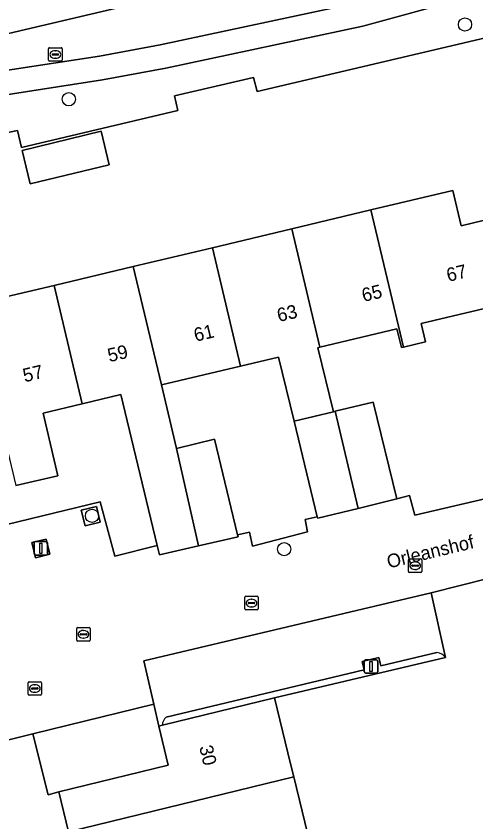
# Model space of a CAD drawing. Extents: x 158455 to 159797, y 387218 to 388672.
# Drawn here: x 159143 to 159176.9, y 388378.7 to 388438 of the extents above; entities that cross this region are included whole.
import ezdxf

# ---------------------------------------------------------------- set-up
doc = ezdxf.new("R2010")
doc.units = 0
for name, color, linetype in [('IMGEO_Boom', 7, 'Continuous'), ('IMGEO_Erf', 7, 'Continuous'), ('IMGEO_Groenvoorziening', 7, 'Continuous'), ('IMGEO_Kolk', 7, 'Continuous'), ('IMGEO_Lichtmast', 7, 'Continuous'), ('IMGEO_Openbare_ruimte_label', 7, 'Continuous'), ('IMGEO_Pand', 7, 'Continuous'), ('IMGEO_Pand_nummerreeks', 7, 'Continuous'), ('IMGEO_Parkeervlak_open', 7, 'Continuous'), ('IMGEO_Rijbaan_lokaal_open', 7, 'Continuous'), ('IMGEO_Rioolput', 7, 'Continuous'), ('IMGEO_Voetpad_halfverhard', 7, 'Continuous'), ('IMGEO_Voetpad_open', 7, 'Continuous')]:
    doc.layers.add(name, color=color, linetype=linetype)

msp = doc.modelspace()

# ---------------------------------------------------------------- linework, layer by layer
at = {"layer": 'IMGEO_Boom'}
for centre in [(159176.077, 388437.422), (159146.892, 388431.917), (159148.597, 388401.226), (159162.758, 388398.77)]:
    msp.add_circle(centre, 0.489, dxfattribs=at)
at = {"layer": 'IMGEO_Erf'}
for points in [[(159094.465, 388452.756), (159100.57, 388426.284), (159134.796, 388433.785), (159134.557, 388434.908), (159138.018, 388435.745), (159137.69, 388437.148), (159141.242, 388437.978), (159141.574, 388436.559), (159188.655, 388447.639)], [(159190.338, 388439.466), (159160.76, 388432.476), (159160.484, 388433.524), (159154.676, 388432.176), (159154.915, 388431.095), (159143.392, 388428.372), (159143.113, 388429.611), (159135.711, 388428.059)], [(159139.821, 388416.783), (159145.803, 388418.205), (159151.64, 388419.593), (159157.477, 388420.981), (159163.314, 388422.369), (159169.151, 388423.757), (159175.188, 388425.192), (159175.805, 388422.597), (159178.326, 388423.196)], [(159179.789, 388417.041), (159172.859, 388415.394), (159173.18, 388414.042), (159171.549, 388413.654), (159171.388, 388413.616), (159171.062, 388414.99), (159165.386, 388413.64), (159165.234, 388413.604), (159166.382, 388408.897), (159166.505, 388408.927), (159169.306, 388409.61), (159171.046, 388402.467), (159171.986, 388402.714), (159172.375, 388401.281), (159180.478, 388403.167)], [(159142.329, 388400.591), (159149.2, 388402.248), (159150.273, 388398.262), (159153.406, 388399.04), (159150.716, 388410.153), (159147.875, 388409.477), (159144.991, 388408.791), (159146.086, 388404.183), (159142.992, 388403.447)]]:
    msp.add_lwpolyline(points, dxfattribs=at)
for points in [[(159144.037, 388425.679), (159143.442, 388428.149), (159149.275, 388429.554), (159149.87, 388427.084)], [(159163.484, 388408.191), (159162.333, 388412.915), (159159.549, 388412.253), (159153.712, 388410.865), (159154.82, 388406.196), (159157.624, 388406.868), (159159.327, 388399.832), (159160.196, 388400.011), (159160.409, 388398.998), (159164.478, 388400.056), (159164.303, 388400.947), (159165.197, 388401.158)], [(159177.864, 388396.641), (159173.593, 388395.553), (159174.631, 388390.78), (159162.043, 388387.817), (159163.228, 388382.96), (159163.463, 388381.997), (159164.899, 388376.113), (159166.332, 388370.239), (159167.784, 388364.288), (159184.588, 388368.271)], [(159153.16, 388387.339), (159144.24, 388385.157), (159145.36, 388380.665), (159146.14, 388380.893), (159154.217, 388382.864), (159153.517, 388385.736)]]:
    msp.add_lwpolyline(points, close=True, dxfattribs=at)
at = {"layer": 'IMGEO_Groenvoorziening'}
for points in [[(159094.465, 388452.756), (159083.566, 388444.249), (159097.514, 388424.087), (159101.044, 388424.926), (159129.676, 388431.727), (159136.254, 388433.137), (159149.139, 388435.097), (159153.628, 388435.917), (159168.126, 388439.011), (159189.219, 388444.902), (159188.655, 388447.639), (159141.574, 388436.559), (159141.703, 388436.008), (159138.15, 388435.178), (159138.023, 388435.724), (159138.018, 388435.745), (159134.557, 388434.908), (159134.796, 388433.785), (159100.57, 388426.284)], [(159190.338, 388439.466), (159189.596, 388443.069), (159168.55, 388437.298), (159154.025, 388434.197), (159149.357, 388433.345), (159134.984, 388431.12), (159135.711, 388428.059), (159143.113, 388429.611), (159143.392, 388428.372), (159154.915, 388431.095), (159154.676, 388432.176), (159160.484, 388433.524), (159160.76, 388432.476)], [(159149.205, 388400.754), (159148.926, 388401.914), (159147.802, 388401.643), (159148.081, 388400.483)]]:
    msp.add_lwpolyline(points, close=True, dxfattribs=at)
at = {"layer": 'IMGEO_Kolk'}
for p, q in [((159171.905, 388397.126), (159171.905, 388397.978)), ((159171.98, 388398.052), (159172.832, 388398.052)), ((159172.906, 388397.978), (159172.906, 388397.126)), ((159172.164, 388397.546), (159172.164, 388397.558)), ((159172.602, 388397.509), (159172.204, 388397.509)), ((159172.207, 388397.595), (159172.605, 388397.595)), ((159172.393, 388397.832), (159172.418, 388397.832)), ((159172.648, 388397.558), (159172.648, 388397.546)), ((159172.832, 388397.052), (159171.98, 388397.052)), ((159172.416, 388397.272), (159172.391, 388397.272)), ((159159.847, 388394.37), (159159.847, 388395.222)), ((159159.922, 388395.296), (159160.774, 388395.296)), ((159160.335, 388395.076), (159160.36, 388395.076)), ((159160.848, 388395.222), (159160.848, 388394.37)), ((159160.106, 388394.79), (159160.106, 388394.802)), ((159160.544, 388394.753), (159160.146, 388394.753)), ((159160.149, 388394.839), (159160.547, 388394.839)), ((159160.358, 388394.516), (159160.333, 388394.516)), ((159160.59, 388394.802), (159160.59, 388394.79)), ((159160.774, 388394.296), (159159.922, 388394.296)), ((159147.467, 388392.068), (159147.467, 388392.92)), ((159147.542, 388392.994), (159148.394, 388392.994)), ((159147.955, 388392.774), (159147.98, 388392.774)), ((159148.468, 388392.92), (159148.468, 388392.068)), ((159148.394, 388391.994), (159147.542, 388391.994)), ((159147.726, 388392.488), (159147.726, 388392.5)), ((159148.164, 388392.451), (159147.766, 388392.451)), ((159147.769, 388392.537), (159148.167, 388392.537)), ((159147.978, 388392.214), (159147.953, 388392.214)), ((159148.21, 388392.5), (159148.21, 388392.488)), ((159143.956, 388389.003), (159144.808, 388389.003)), ((159143.881, 388388.077), (159143.881, 388388.929)), ((159144.14, 388388.497), (159144.14, 388388.509)), ((159144.578, 388388.46), (159144.18, 388388.46)), ((159144.183, 388388.546), (159144.581, 388388.546)), ((159144.369, 388388.783), (159144.394, 388388.783)), ((159144.624, 388388.509), (159144.624, 388388.497)), ((159144.882, 388388.929), (159144.882, 388388.077)), ((159144.808, 388388.003), (159143.956, 388388.003)), ((159144.392, 388388.223), (159144.367, 388388.223))]:
    msp.add_line(p, q, dxfattribs=at)
for points in [[(159171.905, 388397.126), (159171.905, 388397.978)], [(159171.98, 388398.052), (159172.832, 388398.052)], [(159172.906, 388397.978), (159172.906, 388397.126)], [(159172.832, 388397.052), (159171.98, 388397.052)], [(159159.847, 388394.37), (159159.847, 388395.222)], [(159159.922, 388395.296), (159160.774, 388395.296)], [(159160.848, 388395.222), (159160.848, 388394.37)], [(159160.774, 388394.296), (159159.922, 388394.296)], [(159147.467, 388392.068), (159147.467, 388392.92)], [(159147.542, 388392.994), (159148.394, 388392.994)], [(159148.468, 388392.92), (159148.468, 388392.068)], [(159148.394, 388391.994), (159147.542, 388391.994)], [(159143.956, 388389.003), (159144.808, 388389.003)], [(159143.881, 388388.077), (159143.881, 388388.929)], [(159144.882, 388388.929), (159144.882, 388388.077)], [(159144.808, 388388.003), (159143.956, 388388.003)]]:
    msp.add_lwpolyline(points, dxfattribs=at)
for centre, radius, start, end in [((159171.982, 388397.976), 0.0765, 91.55205, 178.44795), ((159171.982, 388397.976), 0.0765, 91.55205, 178.44795), ((159172.83, 388397.976), 0.0765, 1.55205, 88.44795), ((159172.83, 388397.976), 0.0765, 1.55205, 88.44795), ((159172.204, 388397.555), 0.0403, 85.87752, 175.75265), ((159172.201, 388397.545), 0.0366, 178.93798, 274.71019), ((159172.605, 388397.552), 0.043, 264.86636, 352.45326), ((159172.609, 388397.557), 0.0386, 1.73085, 96.63898), ((159171.982, 388397.128), 0.0765, 181.55205, 268.44795), ((159171.982, 388397.128), 0.0765, 181.55205, 268.44795), ((159172.83, 388397.128), 0.0765, 271.55205, 358.44795), ((159172.83, 388397.128), 0.0765, 271.55205, 358.44795), ((159159.924, 388395.22), 0.0765, 91.55205, 178.44795), ((159159.924, 388395.22), 0.0765, 91.55205, 178.44795), ((159160.772, 388395.22), 0.0765, 1.55205, 88.44795), ((159160.772, 388395.22), 0.0765, 1.55205, 88.44795), ((159159.924, 388394.372), 0.0765, 181.55205, 268.44795), ((159159.924, 388394.372), 0.0765, 181.55205, 268.44795), ((159160.146, 388394.799), 0.0403, 85.87752, 175.75265), ((159160.143, 388394.789), 0.0366, 178.93798, 274.71019), ((159160.547, 388394.796), 0.043, 264.86636, 352.45326), ((159160.551, 388394.801), 0.0386, 1.73085, 96.63898), ((159160.772, 388394.372), 0.0765, 271.55205, 358.44795), ((159160.772, 388394.372), 0.0765, 271.55205, 358.44795), ((159147.544, 388392.918), 0.0765, 91.55205, 178.44795), ((159147.544, 388392.918), 0.0765, 91.55205, 178.44795), ((159148.392, 388392.918), 0.0765, 1.55205, 88.44795), ((159148.392, 388392.918), 0.0765, 1.55205, 88.44795), ((159147.544, 388392.07), 0.0765, 181.55205, 268.44795), ((159147.544, 388392.07), 0.0765, 181.55205, 268.44795), ((159147.766, 388392.497), 0.0403, 85.87752, 175.75265), ((159147.763, 388392.487), 0.0366, 178.93798, 274.71019), ((159148.167, 388392.494), 0.043, 264.86636, 352.45326), ((159148.171, 388392.499), 0.0386, 1.73085, 96.63898), ((159148.392, 388392.07), 0.0765, 271.55205, 358.44795), ((159148.392, 388392.07), 0.0765, 271.55205, 358.44795), ((159143.958, 388388.927), 0.0765, 91.55205, 178.44795), ((159143.958, 388388.927), 0.0765, 91.55205, 178.44795), ((159144.806, 388388.927), 0.0765, 1.55205, 88.44795), ((159144.806, 388388.927), 0.0765, 1.55205, 88.44795), ((159144.18, 388388.506), 0.0403, 85.87752, 175.75265), ((159144.177, 388388.496), 0.0366, 178.93798, 274.71019), ((159144.581, 388388.503), 0.043, 264.86636, 352.45326), ((159144.585, 388388.508), 0.0386, 1.73085, 96.63898), ((159143.958, 388388.079), 0.0765, 181.55205, 268.44795), ((159143.958, 388388.079), 0.0765, 181.55205, 268.44795), ((159144.806, 388388.079), 0.0765, 271.55205, 358.44795), ((159144.806, 388388.079), 0.0765, 271.55205, 358.44795)]:
    msp.add_arc(centre, radius, start, end, dxfattribs=at)
for centre, major_axis, ratio, start_param, end_param in [((159172.392, 388397.552), (-0.387, 0.002), 0.722429, 4.712389, 7.853982), ((159172.417, 388397.552), (-0.39, 0.002), 0.717154, 1.570796, 4.712389), ((159160.334, 388394.796), (-0.387, 0.002), 0.722429, 4.712389, 7.853982), ((159160.359, 388394.796), (-0.39, 0.002), 0.717154, 1.570796, 4.712389), ((159147.954, 388392.494), (-0.387, 0.002), 0.722429, 4.712389, 7.853982), ((159147.979, 388392.494), (-0.39, 0.002), 0.717154, 1.570796, 4.712389), ((159144.368, 388388.503), (-0.387, 0.002), 0.722429, 4.712389, 7.853982), ((159144.393, 388388.503), (-0.39, 0.002), 0.717154, 1.570796, 4.712389)]:
    msp.add_ellipse(centre, major_axis=major_axis, ratio=ratio, start_param=start_param, end_param=end_param, dxfattribs=at)
at = {"layer": 'IMGEO_Lichtmast'}
for p, q in [((159144.328, 388398.432), (159144.328, 388399.232)), ((159144.328, 388399.232), (159144.328, 388398.432)), ((159144.428, 388399.332), (159145.218, 388399.332)), ((159145.218, 388399.332), (159144.428, 388399.332)), ((159145.318, 388399.232), (159145.318, 388398.432)), ((159145.318, 388398.432), (159145.318, 388399.232)), ((159145.218, 388398.332), (159144.428, 388398.332)), ((159144.428, 388398.332), (159145.218, 388398.332)), ((159168.657, 388389.722), (159168.657, 388390.522)), ((159168.657, 388390.522), (159168.657, 388389.722)), ((159168.757, 388390.622), (159169.547, 388390.622)), ((159169.547, 388390.622), (159168.757, 388390.622)), ((159169.647, 388390.522), (159169.647, 388389.722)), ((159169.647, 388389.722), (159169.647, 388390.522)), ((159169.547, 388389.622), (159168.757, 388389.622)), ((159168.757, 388389.622), (159169.547, 388389.622))]:
    msp.add_line(p, q, dxfattribs=at)
for points in [[(159144.748, 388399.207), (159144.898, 388399.207), (159144.898, 388398.457), (159144.748, 388398.457), (159144.748, 388399.207)], [(159169.077, 388390.497), (159169.227, 388390.497), (159169.227, 388389.747), (159169.077, 388389.747), (159169.077, 388390.497)]]:
    msp.add_lwpolyline(points, dxfattribs=at)
for centre, start, end in [((159144.428, 388399.232), 90, 180), ((159144.428, 388399.232), 90, 180), ((159145.218, 388399.232), 0, 90), ((159145.218, 388399.232), 360, 90), ((159144.428, 388398.432), 180, 270), ((159144.428, 388398.432), 180, 270), ((159145.218, 388398.432), 270, 0), ((159145.218, 388398.432), 270, 0), ((159168.757, 388390.522), 90, 180), ((159168.757, 388390.522), 90, 180), ((159169.547, 388390.522), 0, 90), ((159169.547, 388390.522), 360, 90), ((159168.757, 388389.722), 180, 270), ((159168.757, 388389.722), 180, 270), ((159169.547, 388389.722), 270, 0), ((159169.547, 388389.722), 270, 0)]:
    msp.add_arc(centre, 0.1, start, end, dxfattribs=at)
at = {"layer": 'IMGEO_Pand'}
for points in [[(159149.275, 388429.554), (159143.442, 388428.149), (159144.037, 388425.679), (159149.87, 388427.084)], [(159169.151, 388423.757), (159171.549, 388413.654), (159173.18, 388414.042), (159172.859, 388415.394), (159179.789, 388417.041), (159178.326, 388423.196), (159175.805, 388422.597), (159175.188, 388425.192)], [(159169.151, 388423.757), (159163.314, 388422.369), (159165.386, 388413.64), (159171.062, 388414.99), (159171.388, 388413.616), (159171.549, 388413.654)], [(159163.314, 388422.369), (159157.477, 388420.981), (159159.549, 388412.253), (159162.333, 388412.915), (159163.484, 388408.191), (159166.382, 388408.897), (159165.234, 388413.604), (159165.386, 388413.64)], [(159151.64, 388419.593), (159153.712, 388410.865), (159159.549, 388412.253), (159157.477, 388420.981)], [(159154.82, 388406.196), (159153.712, 388410.865), (159151.64, 388419.593), (159145.803, 388418.205), (159147.875, 388409.477), (159150.716, 388410.153), (159153.406, 388399.04), (159153.573, 388398.35), (159156.451, 388399.013)], [(159147.875, 388409.477), (159145.803, 388418.205), (159139.821, 388416.783), (159141.835, 388408.312), (159142.992, 388403.447), (159146.086, 388404.183), (159144.991, 388408.791)], [(159168.203, 388401.774), (159171.046, 388402.467), (159169.306, 388409.61), (159166.505, 388408.927)], [(159166.505, 388408.927), (159166.382, 388408.897), (159163.484, 388408.191), (159165.197, 388401.158), (159165.224, 388401.048), (159168.203, 388401.774)], [(159154.82, 388406.196), (159156.451, 388399.013), (159159.363, 388399.683), (159159.327, 388399.832), (159157.624, 388406.868)], [(159146.859, 388377.945), (159163.463, 388381.997), (159163.228, 388382.96), (159162.043, 388387.817), (159153.791, 388385.803), (159153.517, 388385.736), (159154.217, 388382.864), (159146.14, 388380.893)], [(159146.859, 388377.945), (159147.579, 388374.996), (159155.61, 388376.956), (159156.326, 388374.022), (159164.899, 388376.113), (159163.463, 388381.997)]]:
    msp.add_lwpolyline(points, close=True, dxfattribs=at)
at = {"layer": 'IMGEO_Parkeervlak_open'}
for points in [[(159174.631, 388390.78), (159173.593, 388395.553), (159152.406, 388390.543), (159153.16, 388387.339), (159153.517, 388385.736), (159153.791, 388385.803)], [(159154.061, 388386.395), (159168.638, 388389.875), (159168.492, 388390.488), (159169.73, 388390.783), (159169.876, 388390.171), (159174.014, 388391.158)]]:
    msp.add_lwpolyline(points, dxfattribs=at)
for centre, radius, start, end in [((159173.926, 388390.322), 0.84, 32.99879, 84.01445), ((159154.48, 388385.846), 0.691, 127.37628, 183.59006)]:
    msp.add_arc(centre, radius, start, end, dxfattribs=at)
at = {"layer": 'IMGEO_Rijbaan_lokaal_open'}
for points in [[(159180.478, 388403.167), (159172.375, 388401.281), (159171.986, 388402.714), (159171.046, 388402.467), (159168.203, 388401.774), (159165.224, 388401.048), (159165.197, 388401.158), (159164.303, 388400.947), (159164.478, 388400.056), (159160.409, 388398.998), (159160.196, 388400.011), (159159.327, 388399.832), (159159.363, 388399.683), (159156.451, 388399.013), (159153.573, 388398.35), (159153.406, 388399.04), (159150.273, 388398.262), (159149.2, 388402.248), (159142.329, 388400.591)], [(159136.148, 388383.153), (159144.24, 388385.157), (159153.16, 388387.339), (159152.406, 388390.543), (159173.593, 388395.553), (159177.864, 388396.641)], [(159146.859, 388377.945), (159146.14, 388380.893), (159145.36, 388380.665), (159144.24, 388385.157), (159136.148, 388383.153), (159137.532, 388377.401)]]:
    msp.add_lwpolyline(points, dxfattribs=at)
for points in [[(159148.081, 388400.483), (159147.802, 388401.643), (159148.926, 388401.914), (159149.205, 388400.754)], [(159144.428, 388398.135), (159144.159, 388399.252), (159145.227, 388399.509), (159145.496, 388398.392)]]:
    msp.add_lwpolyline(points, close=True, dxfattribs=at)
at = {"layer": 'IMGEO_Rioolput'}
for p, q in [((159145.394, 388434.789), (159145.394, 388435.641)), ((159145.469, 388435.715), (159146.321, 388435.715)), ((159145.882, 388435.495), (159145.907, 388435.495)), ((159146.395, 388435.641), (159146.395, 388434.789)), ((159146.321, 388434.715), (159145.469, 388434.715)), ((159145.653, 388435.209), (159145.653, 388435.221)), ((159146.091, 388435.172), (159145.693, 388435.172)), ((159145.696, 388435.258), (159146.094, 388435.258)), ((159145.905, 388434.935), (159145.88, 388434.935)), ((159146.137, 388435.221), (159146.137, 388435.209))]:
    msp.add_line(p, q, dxfattribs=at)
for points in [[(159145.394, 388434.789), (159145.394, 388435.641)], [(159145.469, 388435.715), (159146.321, 388435.715)], [(159146.395, 388435.641), (159146.395, 388434.789)], [(159146.321, 388434.715), (159145.469, 388434.715)]]:
    msp.add_lwpolyline(points, dxfattribs=at)
for centre, radius, start, end in [((159145.471, 388435.639), 0.0765, 91.55205, 178.44795), ((159145.471, 388435.639), 0.0765, 91.55205, 178.44795), ((159146.319, 388435.639), 0.0765, 1.55205, 88.44795), ((159146.319, 388435.639), 0.0765, 1.55205, 88.44795), ((159145.471, 388434.791), 0.0765, 181.55205, 268.44795), ((159145.471, 388434.791), 0.0765, 181.55205, 268.44795), ((159145.693, 388435.218), 0.0403, 85.87752, 175.75265), ((159145.69, 388435.208), 0.0366, 178.93798, 274.71019), ((159146.094, 388435.215), 0.043, 264.86636, 352.45326), ((159146.098, 388435.22), 0.0386, 1.73085, 96.63898), ((159146.319, 388434.791), 0.0765, 271.55205, 358.44795), ((159146.319, 388434.791), 0.0765, 271.55205, 358.44795)]:
    msp.add_arc(centre, radius, start, end, dxfattribs=at)
for centre, major_axis, ratio, start_param, end_param in [((159145.881, 388435.215), (-0.387, 0.002), 0.722429, 4.712389, 7.853982), ((159145.906, 388435.215), (-0.39, 0.002), 0.717154, 1.570796, 4.712389)]:
    msp.add_ellipse(centre, major_axis=major_axis, ratio=ratio, start_param=start_param, end_param=end_param, dxfattribs=at)
at = {"layer": 'IMGEO_Voetpad_halfverhard'}
for points in [[(159189.801, 388445.065), (159189.219, 388444.902), (159168.126, 388439.011), (159153.628, 388435.917), (159149.139, 388435.097), (159136.254, 388433.137), (159129.676, 388431.727), (159101.044, 388424.926), (159097.514, 388424.087), (159087.206, 388421.638)], [(159105.965, 388424.243), (159117.176, 388426.923), (159117.63, 388424.965), (159118.331, 388425.131), (159124.16, 388426.516), (159125.067, 388426.731), (159124.611, 388428.701), (159134.153, 388430.959), (159135.226, 388426.442), (159136.049, 388426.637), (159135.711, 388428.059), (159134.984, 388431.12), (159149.357, 388433.345), (159154.025, 388434.197), (159168.55, 388437.298), (159189.596, 388443.069)]]:
    msp.add_lwpolyline(points, dxfattribs=at)
at = {"layer": 'IMGEO_Voetpad_open'}
msp.add_lwpolyline([(159145.496, 388398.392), (159145.227, 388399.509), (159144.159, 388399.252), (159144.428, 388398.135)], close=True, dxfattribs=at)
for points in [[(159153.791, 388385.803), (159162.043, 388387.817), (159174.631, 388390.78)], [(159174.014, 388391.158), (159169.876, 388390.171), (159169.73, 388390.783), (159168.492, 388390.488), (159168.638, 388389.875), (159154.061, 388386.395)]]:
    msp.add_lwpolyline(points, dxfattribs=at)
for centre, radius, start, end in [((159173.926, 388390.322), 0.84, 32.99879, 84.01445), ((159154.48, 388385.846), 0.691, 127.37628, 183.59006)]:
    msp.add_arc(centre, radius, start, end, dxfattribs=at)

# ---------------------------------------------------------------- texts
at = {"layer": 'IMGEO_Openbare_ruimte_label'}
msp.add_text('Orleanshof', height=1, rotation=13.41107, dxfattribs=at).set_placement((159170.453, 388397.342))
at = {"layer": 'IMGEO_Pand_nummerreeks'}
for s, rotation, p in [('67', 13.33758, (159174.846, 388418.458)), ('65', 13.33758, (159168.603, 388416.978)), ('63', 13.33846, (159162.36, 388415.498)), ('61', 13.33758, (159156.228, 388414.045)), ('59', 13.33758, (159149.875, 388412.538)), ('57', 13.33758, (159143.632, 388411.058)), ('30', 283.68336, (159156.487, 388384.191))]:
    msp.add_text(s, height=1, rotation=rotation, dxfattribs=at).set_placement(p)

doc.saveas('drawing.dxf')
